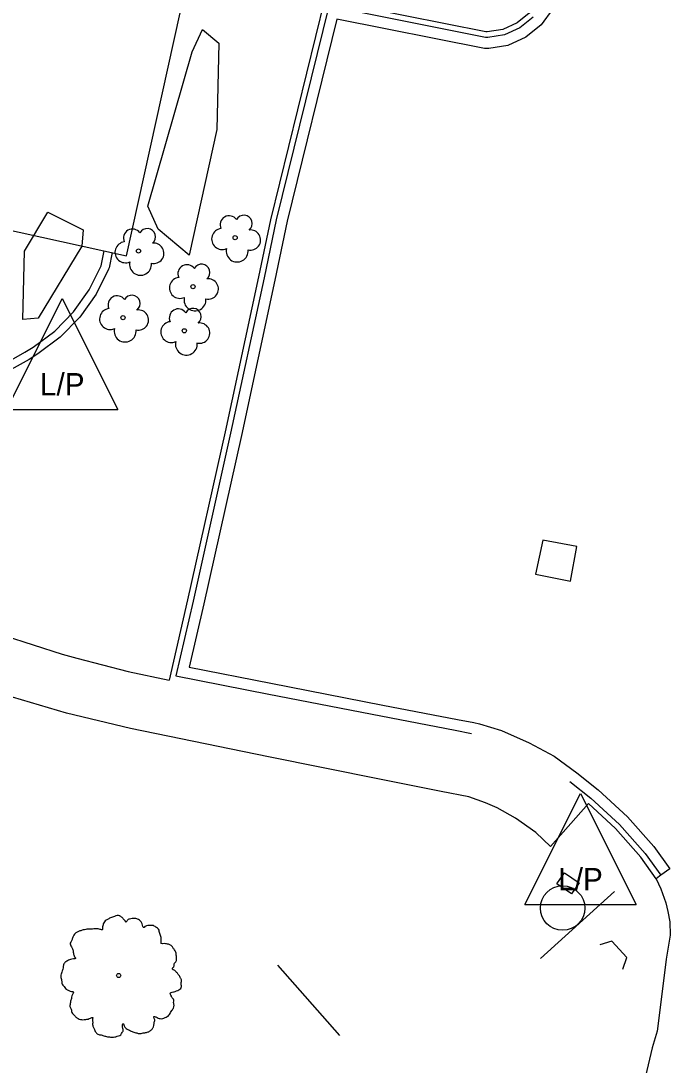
# Model space of a CAD drawing. Extents: x 2161152 to 2175754, y 602179 to 617749.
# Drawn here: x 2163359.5 to 2163417.9, y 605922.5 to 606016.5 of the extents above; entities that cross this region are included whole.
import ezdxf

# ---------------------------------------------------------------- set-up
doc = ezdxf.new("R2010")
doc.units = 0
for name, color, linetype in [('RD_EX_Bldg', 7, 'Continuous'), ('RD_EX_BldgApp_Sign', 7, 'Continuous'), ('RD_EX_Conc_Curb', 7, 'Continuous'), ('RD_EX_Conc_Gutter', 7, 'Continuous'), ('RD_EX_Conc_Sidewalk', 7, 'Continuous'), ('RD_EX_DR_Inlet', 7, 'Continuous'), ('RD_EX_DR_Pipe', 7, 'Continuous'), ('RD_EX_Parking_Asphalt', 7, 'Continuous'), ('RD_EX_UT', 7, 'Continuous'), ('RD_EX_VEG', 7, 'Continuous'), ('RD_EX_WALL_Retaining', 7, 'Continuous')]:
    doc.layers.add(name, color=color, linetype=linetype)

msp = doc.modelspace()

# ---------------------------------------------------------------- linework, layer by layer
at = {"layer": 'RD_EX_Bldg'}
msp.add_lwpolyline([(2163369.021, 605995.402), (2163375.43, 606024.505), (2163359.159, 606028.089), (2163380.027, 606122.847), (2163395.57, 606119.424), (2163401.9, 606148.167), (2163329.926, 606164.017), (2163296.32, 606011.413), (2163369.021, 605995.402)], dxfattribs=at)
at = {"layer": 'RD_EX_BldgApp_Sign'}
for p, q in [((2163406.269, 605932.152), (2163412.955, 605938.177)), ((2163388.221, 605925.217), (2163382.647, 605931.538))]:
    msp.add_line(p, q, dxfattribs=at)
msp.add_circle((2163408.269, 605936.68), 2, dxfattribs=at)
at = {"layer": 'RD_EX_Conc_Curb'}
for points in [[(2163396.081, 606065.142), (2163395.094, 606060.806), (2163393.193, 606052.006), (2163388.61, 606030.184), (2163388.433, 606029.06), (2163404.075, 606025.62), (2163405.146, 606024.802), (2163406, 606023.701), (2163406.545, 606022.418), (2163406.743, 606021.038), (2163406.583, 606019.653), (2163406.074, 606018.355), (2163405.25, 606017.23), (2163404.167, 606016.353), (2163402.895, 606015.781), (2163401.492, 606015.549), (2163401.367, 606015.547), (2163386.843, 606018.459), (2163381.983, 605998.636), (2163380.907, 605993.514), (2163377.886, 605979.543), (2163374.514, 605964.413), (2163372.853, 605957.192)], [(2163405.615, 606016.883), (2163404.431, 606015.924), (2163403.041, 606015.299), (2163401.537, 606015.05), (2163401.322, 606015.046), (2163387.215, 606017.875), (2163382.493, 605998.628), (2163381.396, 605993.409), (2163378.374, 605979.436), (2163375.001, 605964.303), (2163373.456, 605957.583), (2163381.813, 605955.939), (2163391.897, 605953.972), (2163398.612, 605952.683), (2163400.083, 605952.401)], [(2163408.934, 605948.063), (2163410.81, 605946.561), (2163413.398, 605944.2), (2163415.711, 605941.587), (2163417.112, 605939.628), (2163416.99, 605939.541), (2163416.705, 605939.322), (2163415.319, 605941.275), (2163413.042, 605943.849), (2163410.591, 605946.084)]]:
    msp.add_lwpolyline(points, dxfattribs=at)
at = {"layer": 'RD_EX_Conc_Gutter'}
msp.add_lwpolyline([(2163407.399, 606017.626), (2163406.345, 606016.187), (2163404.959, 606015.065), (2163403.332, 606014.333), (2163401.628, 606014.051), (2163401.231, 606014.044), (2163387.958, 606016.706), (2163383.49, 605998.512), (2163382.374, 605993.201), (2163379.351, 605979.222), (2163375.977, 605964.082), (2163374.662, 605958.365), (2163382.005, 605956.921), (2163392.087, 605954.954), (2163398.8, 605953.665), (2163400.271, 605953.383), (2163400.779, 605953.278), (2163402.758, 605952.669), (2163405.248, 605951.542), (2163407.511, 605950.359), (2163409.559, 605948.844), (2163411.46, 605947.322), (2163414.112, 605944.903), (2163416.494, 605942.21), (2163417.926, 605940.21), (2163417.112, 605939.628)], dxfattribs=at)
at = {"layer": 'RD_EX_Conc_Sidewalk'}
for points in [[(2163295.174, 606007.626), (2163298.079, 606003.326), (2163301.3, 605999.258), (2163304.819, 605995.446), (2163304.968, 605995.297), (2163309.072, 605991.233), (2163313.378, 605987.413), (2163316.138, 605985.177), (2163321.375, 605981.235), (2163326.765, 605977.559), (2163330.339, 605975.322), (2163337.914, 605970.886), (2163345.685, 605966.788), (2163347.931, 605965.685), (2163352.879, 605963.271), (2163357.989, 605961.214), (2163363.235, 605959.525), (2163364.538, 605959.168), (2163369.159, 605957.981), (2163372.853, 605957.192)], [(2163410.591, 605946.084), (2163407.185, 605942.218), (2163405.855, 605943.471), (2163404.02, 605944.771), (2163402.39, 605945.711), (2163401.326, 605946.141), (2163399.829, 605946.691), (2163397.339, 605947.173), (2163391.784, 605948.292), (2163381.793, 605950.282), (2163369.366, 605952.859), (2163363.602, 605954.216), (2163357.927, 605955.903)]]:
    msp.add_lwpolyline(points, dxfattribs=at)
at = {"layer": 'RD_EX_DR_Inlet'}
msp.add_lwpolyline([(2163405.837, 605966.73), (2163408.973, 605966.122), (2163409.552, 605969.229), (2163406.482, 605969.787), (2163405.837, 605966.73)], dxfattribs=at)
at = {"layer": 'RD_EX_DR_Pipe'}
msp.add_lwpolyline([(2163413.679, 605931.192), (2163414.064, 605932.242), (2163412.694, 605933.698), (2163411.623, 605933.377)], dxfattribs=at)
at = {"layer": 'RD_EX_Parking_Asphalt'}
msp.add_lwpolyline([(2163416.705, 605939.322), (2163417.129, 605938.402), (2163417.552, 605937.152), (2163417.737, 605936.375), (2163417.913, 605935.448), (2163417.95, 605934.239), (2163417.603, 605932.075), (2163417.193, 605928.939), (2163416.777, 605925.588), (2163416.324, 605924.088), (2163415.744, 605921.563), (2163415.025, 605919.454), (2163414.248, 605917.488), (2163413.483, 605916.108), (2163412.755, 605914.83), (2163411.848, 605913.392)], dxfattribs=at)
at = {"layer": 'RD_EX_UT'}
for p, q in [((2163358.231, 605981.557), (2163363.231, 605991.557)), ((2163363.231, 605991.557), (2163368.231, 605981.557)), ((2163358.231, 605981.557), (2163368.231, 605981.557)), ((2163404.886, 605937.002), (2163409.886, 605947.002)), ((2163409.886, 605947.002), (2163414.886, 605937.002)), ((2163404.886, 605937.002), (2163414.886, 605937.002))]:
    msp.add_line(p, q, dxfattribs=at)
msp.add_lwpolyline([(2163408.43, 605939.849), (2163409.752, 605938.946), (2163409.087, 605937.973), (2163407.765, 605938.877), (2163408.43, 605939.849)], dxfattribs=at)
at = {"layer": 'RD_EX_VEG'}
for points in [[(2163377.147, 606006.764), (2163374.652, 605995.46), (2163371.854, 605997.792), (2163370.928, 605999.856), (2163374.933, 606013.749), (2163375.847, 606015.777), (2163377.321, 606014.53), (2163377.147, 606006.764)], [(2163364.998, 605996.267), (2163361.074, 605989.782), (2163359.691, 605989.649), (2163359.818, 605995.802), (2163361.925, 605999.331), (2163365.12, 605997.74), (2163364.998, 605996.267)]]:
    msp.add_lwpolyline(points, dxfattribs=at)
for centre, radius in [((2163378.791, 605997.023), 0.188), ((2163370.091, 605995.828), 0.188), ((2163374.994, 605992.621), 0.188), ((2163368.703, 605989.822), 0.188), ((2163374.216, 605988.645), 0.188), ((2163368.306, 605930.611), 0.188), ((2163368.296, 605930.597), 0.000075)]:
    msp.add_circle(centre, radius, dxfattribs=at)
for centre, radius, start, end in [((2163379.575, 605998.299), 0.746, 308.76261, 152.04674), ((2163378.251, 605998.183), 0.813, 34.97629, 204.75602), ((2163369.55, 605996.988), 0.813, 34.97629, 204.75602), ((2163370.875, 605997.104), 0.746, 308.76261, 152.04674), ((2163377.619, 605996.906), 0.943, 96.45179, 294.73401), ((2163380.171, 605996.813), 0.914, 256.56668, 98.10463), ((2163368.918, 605995.711), 0.943, 96.45179, 294.73401), ((2163371.47, 605995.618), 0.914, 256.56668, 98.10463), ((2163378.976, 605995.825), 0.988, 166.88266, 5.75893), ((2163370.275, 605994.63), 0.988, 166.88266, 5.75893), ((2163374.454, 605993.781), 0.813, 34.97629, 204.75602), ((2163375.778, 605993.897), 0.746, 308.76261, 152.04674), ((2163373.822, 605992.504), 0.943, 96.45179, 294.73401), ((2163376.374, 605992.411), 0.914, 256.56668, 98.10463), ((2163368.163, 605990.982), 0.813, 34.97629, 204.75602), ((2163369.487, 605991.098), 0.746, 308.76261, 152.04674), ((2163375.179, 605991.424), 0.988, 166.88266, 5.75893), ((2163367.531, 605989.705), 0.943, 96.45179, 294.73401), ((2163373.676, 605989.805), 0.813, 34.97629, 204.75602), ((2163375, 605989.921), 0.746, 308.76261, 152.04674), ((2163370.083, 605989.612), 0.914, 256.56668, 98.10463), ((2163368.888, 605988.624), 0.988, 166.88266, 5.75893), ((2163373.044, 605988.528), 0.943, 96.45179, 294.73401), ((2163375.596, 605988.435), 0.914, 256.56668, 98.10463), ((2163374.401, 605987.448), 0.988, 166.88266, 5.75893)]:
    msp.add_arc(centre, radius, start, end, dxfattribs=at)
for points in [[(2163368.405, 605935.986), (2163368.18, 605936.005), (2163367.936, 605935.93), (2163367.749, 605935.855), (2163367.58, 605935.799), (2163367.411, 605935.724), (2163367.187, 605935.593), (2163367.018, 605935.443), (2163366.924, 605935.255), (2163366.887, 605935.087), (2163366.849, 605934.881), (2163366.849, 605934.749), (2163366.755, 605934.731), (2163366.643, 605934.749), (2163366.456, 605934.806), (2163366.268, 605934.806), (2163366.081, 605934.806), (2163365.818, 605934.787), (2163365.556, 605934.787), (2163365.35, 605934.749), (2163365.106, 605934.712), (2163364.825, 605934.618), (2163364.563, 605934.525), (2163364.338, 605934.337), (2163364.15, 605933.981), (2163364.057, 605933.719), (2163363.944, 605933.531), (2163364.057, 605933.194), (2163364.188, 605932.931), (2163364.207, 605932.782), (2163364.263, 605932.463), (2163364.338, 605932.294), (2163364.431, 605932.144), (2163364.375, 605932.126), (2163364.094, 605932.088), (2163363.869, 605932.013), (2163363.551, 605931.844), (2163363.382, 605931.676), (2163363.307, 605931.432), (2163363.288, 605931.17), (2163363.213, 605931.02), (2163363.157, 605930.814), (2163363.138, 605930.757), (2163363.101, 605930.514), (2163363.176, 605930.176), (2163363.195, 605929.914), (2163363.288, 605929.745), (2163363.401, 605929.614), (2163363.532, 605929.427), (2163363.832, 605929.258), (2163364.075, 605929.183), (2163364.225, 605929.164), (2163364.094, 605928.79), (2163364.057, 605928.527), (2163363.963, 605928.227), (2163363.963, 605928.171), (2163363.925, 605927.815), (2163364.038, 605927.571), (2163364.094, 605927.29), (2163364.225, 605927.122), (2163364.431, 605926.897), (2163364.675, 605926.728), (2163365.05, 605926.634), (2163365.35, 605926.653), (2163365.781, 605926.784), (2163365.968, 605926.84), (2163365.95, 605926.709), (2163365.968, 605926.428), (2163365.968, 605926.109), (2163366.081, 605925.866), (2163366.156, 605925.66), (2163366.268, 605925.472), (2163366.512, 605925.304), (2163366.812, 605925.247), (2163367.13, 605925.135), (2163367.468, 605925.079), (2163367.842, 605925.06), (2163368.292, 605925.172), (2163368.498, 605925.266), (2163368.573, 605925.397), (2163368.723, 605925.678), (2163368.686, 605925.847), (2163368.705, 605926.297), (2163368.78, 605926.166), (2163368.911, 605925.903), (2163369.286, 605925.678), (2163369.585, 605925.547), (2163369.942, 605925.435), (2163370.166, 605925.379), (2163370.523, 605925.435), (2163370.804, 605925.491), (2163371.085, 605925.585), (2163371.31, 605925.791), (2163371.441, 605925.997), (2163371.478, 605926.203), (2163371.535, 605926.484), (2163371.572, 605926.615)], [(2163371.572, 605926.615), (2163371.516, 605926.747), (2163371.478, 605926.934), (2163371.535, 605926.915), (2163371.666, 605926.878), (2163371.872, 605926.784), (2163372.041, 605926.728), (2163372.284, 605926.747), (2163372.49, 605926.822), (2163372.828, 605927.028), (2163373.034, 605927.384), (2163373.24, 605927.684), (2163373.296, 605927.927), (2163373.259, 605928.096), (2163373.24, 605928.471), (2163373.09, 605928.658), (2163373.053, 605928.752), (2163372.978, 605929.052), (2163373.034, 605929.089), (2163373.24, 605929.127), (2163373.521, 605929.221), (2163373.727, 605929.314), (2163373.896, 605929.446), (2163373.952, 605929.614), (2163373.934, 605929.914), (2163373.971, 605930.214), (2163373.915, 605930.326), (2163373.84, 605930.439), (2163373.784, 605930.589), (2163373.671, 605930.701), (2163373.596, 605930.814), (2163373.521, 605930.889), (2163373.428, 605931.001), (2163373.296, 605931.095), (2163373.184, 605931.132), (2163373.146, 605931.245), (2163373.259, 605931.395), (2163373.296, 605931.47), (2163373.315, 605931.638), (2163373.484, 605931.901), (2163373.521, 605932.201), (2163373.484, 605932.519), (2163373.446, 605932.725), (2163373.334, 605932.931), (2163373.184, 605933.119), (2163373.09, 605933.25), (2163372.959, 605933.344), (2163372.715, 605933.438), (2163372.528, 605933.475), (2163372.266, 605933.475), (2163372.116, 605933.512), (2163372.134, 605933.55), (2163372.134, 605933.662), (2163372.134, 605933.869), (2163372.078, 605934.206), (2163371.966, 605934.581), (2163371.966, 605934.6), (2163371.891, 605934.787), (2163371.722, 605934.937), (2163371.591, 605935.012), (2163371.441, 605935.106), (2163371.253, 605935.124), (2163371.029, 605935.124), (2163370.822, 605935.087), (2163370.672, 605935.012), (2163370.541, 605934.918), (2163370.485, 605935.031), (2163370.41, 605935.255), (2163370.373, 605935.368), (2163370.26, 605935.499), (2163370.092, 605935.649), (2163369.754, 605935.743), (2163369.286, 605935.687), (2163369.061, 605935.537), (2163368.948, 605935.405), (2163368.911, 605935.499), (2163368.761, 605935.649), (2163368.686, 605935.78), (2163368.555, 605935.874), (2163368.442, 605935.949), (2163368.367, 605935.986)]]:
    msp.add_spline(points, degree=3, dxfattribs=at)
at = {"layer": 'RD_EX_WALL_Retaining'}
for points in [[(2163358.023, 605985.686), (2163359.875, 605986.712), (2163360.609, 605987.186), (2163362.554, 605988.623), (2163364.251, 605990.353), (2163365.653, 605992.332), (2163366.725, 605994.507), (2163366.99, 605995.85)], [(2163367.717, 605995.69), (2163367.443, 605994.298), (2163367.406, 605994.205), (2163366.295, 605991.95), (2163364.824, 605989.875), (2163363.044, 605988.059), (2163361.033, 605986.573), (2163360.257, 605986.073), (2163358.355, 605985.019)]]:
    msp.add_lwpolyline(points, dxfattribs=at)

# ---------------------------------------------------------------- texts
at = {"layer": 'RD_EX_UT'}
for p in [(2163361.222, 605982.838), (2163407.877, 605938.283)]:
    msp.add_text('L/P', height=2, dxfattribs=at).set_placement(p)

doc.saveas('drawing.dxf')
